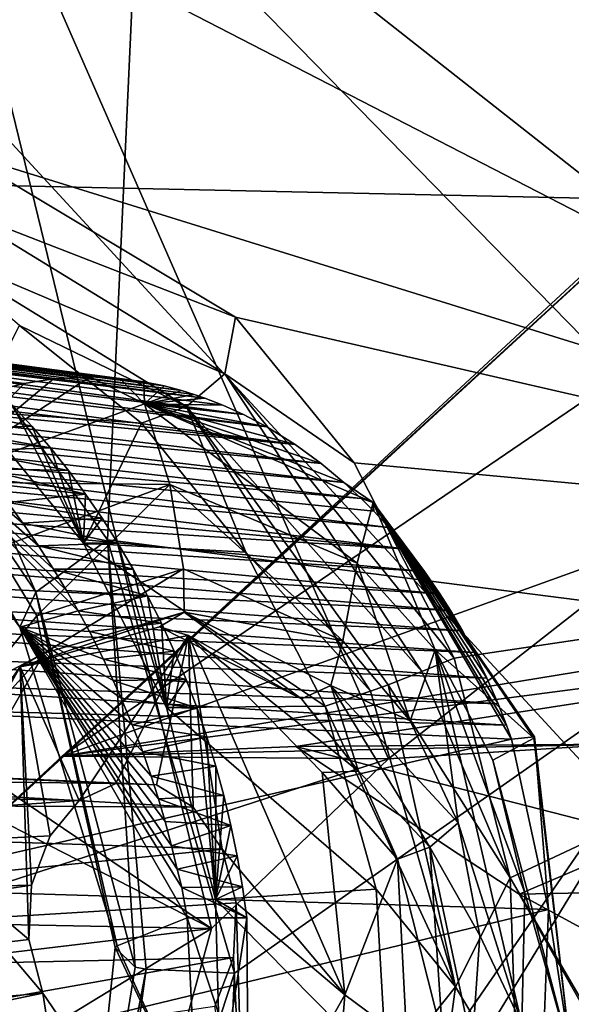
# Model space of a CAD drawing. Header units: metres. Extents: x -150 to 307, y -550 to 84.
# Tile 917 of 1056: x 201.82 to 203.5, y 35.56 to 38.57. Entities that reach past the tile are written whole.
import ezdxf

# ---------------------------------------------------------------- set-up
doc = ezdxf.new("R2010")
doc.units = ezdxf.units.M
doc.layers.add('solid_26006363', color=7, linetype='CONTINUOUS')

msp = doc.modelspace()

# ---------------------------------------------------------------- linework, layer by layer
at = {"layer": 'solid_26006363'}
for points in [[(198.41069, 38.132439, 912.562683), (196.485336, 56.242718, 905.555481), (204.535141, 57.130486, 912.7276)], [(205.239792, 37.984932, 918.647217), (198.41069, 38.132439, 912.562683), (204.535141, 57.130486, 912.7276)], [(200.500763, 39.591072, 916.334229), (204.250427, 35.525394, 920.349731), (206.086868, 47.236534, 919.437012)], [(203.580566, 44.401684, 887.226685), (205.48996, 36.965519, 886.874268), (199.125519, 40.242237, 882.56311)], [(202.369675, 43.1632, 888.930786), (200.289429, 38.689518, 886.089722), (201.328232, 38.037804, 886.763855)], [(202.369675, 43.1632, 888.930786), (201.328232, 38.037804, 886.763855), (202.086533, 36.978336, 887.122498)], [(204.014786, 36.731766, 888.632446), (202.369675, 43.1632, 888.930786), (202.086533, 36.978336, 887.122498)], [(203.008148, 42.996838, 889.406799), (202.369675, 43.1632, 888.930786), (204.014786, 36.731766, 888.632446)], [(203.583405, 43.024372, 889.886536), (203.008148, 42.996838, 889.406799), (204.014786, 36.731766, 888.632446)], [(204.669907, 38.835926, 895.245117), (200.001678, 41.359241, 892.042664), (201.400848, 35.810535, 891.788574)], [(205.48996, 36.965519, 886.874268), (201.635742, 38.162193, 884.042603), (199.125519, 40.242237, 882.56311)], [(199.055054, 38.051868, 888.461548), (201.44046, 39.739399, 890.814453), (202.404587, 35.791042, 890.636292)], [(202.945511, 36.309113, 891.20166), (202.404587, 35.791042, 890.636292), (201.44046, 39.739399, 890.814453)], [(203.994797, 37.130871, 892.265137), (202.945511, 36.309113, 891.20166), (201.44046, 39.739399, 890.814453)], [(203.796753, 37.88662, 892.286072), (203.994797, 37.130871, 892.265137), (201.44046, 39.739399, 890.814453)], [(203.755264, 38.640705, 892.440125), (203.796753, 37.88662, 892.286072), (201.44046, 39.739399, 890.814453)], [(200.500763, 39.591072, 916.334229), (199.6026, 29.737734, 917.342285), (204.250427, 35.525394, 920.349731)], [(204.290695, 38.466549, 894.831909), (204.669907, 38.835926, 895.245117), (201.400848, 35.810535, 891.788574)], [(204.290695, 38.466549, 894.831909), (201.400848, 35.810535, 891.788574), (201.948196, 36.316814, 892.357361)], [(204.191055, 37.843906, 894.591248), (204.290695, 38.466549, 894.831909), (201.948196, 36.316814, 892.357361)], [(201.616623, 37.991512, 884.050415), (201.635742, 38.162193, 884.042603), (202.477798, 37.658089, 884.596375)], [(205.48996, 36.965519, 886.874268), (202.477798, 37.658089, 884.596375), (201.635742, 38.162193, 884.042603)], [(201.605789, 19.081154, 918.411316), (198.41069, 38.132439, 912.562683), (205.239792, 37.984932, 918.647217)], [(200.025452, 37.008564, 888.989685), (199.055054, 38.051868, 888.461548), (202.404587, 35.791042, 890.636292)], [(201.203888, 37.80267, 886.522156), (201.86702, 36.817894, 886.783264), (201.328232, 38.037804, 886.763855)], [(201.86702, 36.817894, 886.783264), (202.086533, 36.978336, 887.122498), (201.328232, 38.037804, 886.763855)], [(201.536621, 37.87109, 884.109741), (201.616623, 37.991512, 884.050415), (202.445175, 37.485115, 884.57959)], [(204.964966, 17.972246, 921.404236), (201.605789, 19.081154, 918.411316), (205.239792, 37.984932, 918.647217)], [(202.445175, 37.485115, 884.57959), (201.616623, 37.991512, 884.050415), (202.477798, 37.658089, 884.596375)], [(201.536621, 37.87109, 884.109741), (202.445175, 37.485115, 884.57959), (202.327576, 37.385216, 884.604309)], [(201.536621, 37.87109, 884.109741), (202.327576, 37.385216, 884.604309), (201.817459, 37.632256, 884.498596)], [(204.409683, 37.203739, 894.615479), (204.191055, 37.843906, 894.591248), (201.948196, 36.316814, 892.357361)], [(201.818542, 36.711132, 886.244141), (201.86702, 36.817894, 886.783264), (201.203888, 37.80267, 886.522156)], [(201.223022, 37.533325, 886.040955), (201.818542, 36.711132, 886.244141), (201.203888, 37.80267, 886.522156)], [(199.277466, 37.758911, 885.315186), (199.364853, 37.778561, 885.389221), (201.831635, 37.455723, 882.652588)], [(199.364853, 37.778561, 885.389221), (199.453674, 37.791271, 885.462769), (201.920868, 37.469769, 882.728149)], [(199.364853, 37.778561, 885.389221), (201.920868, 37.469769, 882.728149), (201.831635, 37.455723, 882.652588)], [(199.453674, 37.791271, 885.462769), (199.543732, 37.797054, 885.535706), (201.920868, 37.469769, 882.728149)], [(199.543732, 37.797054, 885.535706), (202.032196, 37.47543, 882.82019), (201.920868, 37.469769, 882.728149)], [(199.543732, 37.797054, 885.535706), (199.634933, 37.795918, 885.60791), (202.032196, 37.47543, 882.82019)], [(199.634933, 37.795918, 885.60791), (202.123962, 37.470531, 882.894104), (202.032196, 37.47543, 882.82019)], [(199.634933, 37.795918, 885.60791), (199.727051, 37.787815, 885.67926), (202.123962, 37.470531, 882.894104)], [(199.727051, 37.787815, 885.67926), (202.197906, 37.460445, 882.952881), (202.123962, 37.470531, 882.894104)], [(199.727051, 37.787815, 885.67926), (199.819138, 37.772827, 885.748962), (202.197906, 37.460445, 882.952881)], [(199.819138, 37.772827, 885.748962), (202.259552, 37.447853, 883.001221), (202.197906, 37.460445, 882.952881)], [(199.819138, 37.772827, 885.748962), (199.911133, 37.750984, 885.817017), (202.259552, 37.447853, 883.001221)], [(199.277466, 37.758911, 885.315186), (201.831635, 37.455723, 882.652588), (201.749329, 37.434887, 882.581482)], [(199.911133, 37.750984, 885.817017), (202.312256, 37.434052, 883.041931), (202.259552, 37.447853, 883.001221)], [(199.911133, 37.750984, 885.817017), (200.002167, 37.722565, 885.882751), (202.312256, 37.434052, 883.041931)], [(200.002167, 37.722565, 885.882751), (202.383728, 37.410793, 883.096436), (202.350998, 37.422104, 883.071533)], [(200.002167, 37.722565, 885.882751), (200.089859, 37.688709, 885.944641), (202.383728, 37.410793, 883.096436)], [(200.002167, 37.722565, 885.882751), (202.350998, 37.422104, 883.071533), (202.312256, 37.434052, 883.041931)], [(200.089859, 37.688709, 885.944641), (202.501846, 37.360638, 883.184021), (202.439087, 37.389126, 883.137939)], [(200.089859, 37.688709, 885.944641), (200.188095, 37.643028, 886.012085), (202.501846, 37.360638, 883.184021)], [(200.089859, 37.688709, 885.944641), (202.439087, 37.389126, 883.137939), (202.383728, 37.410793, 883.096436)], [(202.445175, 37.485115, 884.57959), (202.477798, 37.658089, 884.596375), (202.840225, 37.212933, 884.782837)], [(205.48996, 36.965519, 886.874268), (202.840225, 37.212933, 884.782837), (202.477798, 37.658089, 884.596375)], [(200.188095, 37.643028, 886.012085), (202.573532, 37.322704, 883.235901), (202.501846, 37.360638, 883.184021)], [(200.188095, 37.643028, 886.012085), (200.280472, 37.592278, 886.073792), (202.573532, 37.322704, 883.235901)], [(202.190552, 37.334755, 884.712585), (201.683807, 37.369774, 885.195007), (201.817459, 37.632256, 884.498596)], [(202.327576, 37.385216, 884.604309), (202.190552, 37.334755, 884.712585), (201.817459, 37.632256, 884.498596)], [(200.280472, 37.592278, 886.073792), (202.660309, 37.268623, 883.297546), (202.573532, 37.322704, 883.235901)], [(200.280472, 37.592278, 886.073792), (200.366257, 37.537987, 886.129395), (202.660309, 37.268623, 883.297546)], [(200.366257, 37.537987, 886.129395), (200.445618, 37.481178, 886.179321), (202.660309, 37.268623, 883.297546)], [(201.996429, 36.761597, 885.77417), (201.818542, 36.711132, 886.244141), (201.223022, 37.533325, 886.040955)], [(201.961014, 36.823524, 885.767456), (201.996429, 36.761597, 885.77417), (201.223022, 37.533325, 886.040955)], [(201.921753, 36.888306, 885.75885), (201.961014, 36.823524, 885.767456), (201.223022, 37.533325, 886.040955)], [(201.875885, 36.959427, 885.747314), (201.921753, 36.888306, 885.75885), (201.223022, 37.533325, 886.040955)], [(201.827881, 37.029163, 885.733887), (201.875885, 36.959427, 885.747314), (201.223022, 37.533325, 886.040955)], [(201.781738, 37.092014, 885.719971), (201.827881, 37.029163, 885.733887), (201.223022, 37.533325, 886.040955)], [(200.445618, 37.481178, 886.179321), (202.739441, 37.210964, 883.352173), (202.660309, 37.268623, 883.297546)], [(200.445618, 37.481178, 886.179321), (200.518173, 37.423306, 886.223633), (202.739441, 37.210964, 883.352173)], [(201.542847, 37.154663, 882.109741), (201.920868, 37.469769, 882.728149), (202.032196, 37.47543, 882.82019)], [(202.199265, 37.393242, 882.686096), (201.542847, 37.154663, 882.109741), (202.032196, 37.47543, 882.82019)], [(201.542847, 37.154663, 882.109741), (201.831635, 37.455723, 882.652588), (201.920868, 37.469769, 882.728149)], [(202.199265, 37.393242, 882.686096), (202.032196, 37.47543, 882.82019), (202.123962, 37.470531, 882.894104)], [(202.199265, 37.393242, 882.686096), (202.123962, 37.470531, 882.894104), (202.197906, 37.460445, 882.952881)], [(202.327576, 37.385216, 884.604309), (202.445175, 37.485115, 884.57959), (203.047409, 36.57539, 884.833374)], [(202.445175, 37.485115, 884.57959), (202.840225, 37.212933, 884.782837), (203.145523, 36.616787, 884.890198)], [(202.445175, 37.485115, 884.57959), (203.145523, 36.616787, 884.890198), (203.047409, 36.57539, 884.833374)], [(201.542847, 37.154663, 882.109741), (201.749329, 37.434887, 882.581482), (201.831635, 37.455723, 882.652588)], [(202.199265, 37.393242, 882.686096), (202.197906, 37.460445, 882.952881), (202.259552, 37.447853, 883.001221)], [(202.199265, 37.393242, 882.686096), (202.259552, 37.447853, 883.001221), (202.312256, 37.434052, 883.041931)], [(200.518173, 37.423306, 886.223633), (202.808823, 37.153137, 883.398926), (202.739441, 37.210964, 883.352173)], [(200.518173, 37.423306, 886.223633), (200.58461, 37.365009, 886.263), (202.808823, 37.153137, 883.398926)], [(202.199265, 37.393242, 882.686096), (202.312256, 37.434052, 883.041931), (202.350998, 37.422104, 883.071533)], [(202.199265, 37.393242, 882.686096), (202.350998, 37.422104, 883.071533), (202.383728, 37.410793, 883.096436)], [(202.199265, 37.393242, 882.686096), (202.383728, 37.410793, 883.096436), (202.439087, 37.389126, 883.137939)], [(201.855072, 37.325256, 885.321716), (201.593216, 37.316177, 885.651733), (201.516129, 37.395271, 885.619141)], [(201.796448, 37.389118, 885.289795), (201.855072, 37.325256, 885.321716), (201.516129, 37.395271, 885.619141)], [(202.199265, 37.393242, 882.686096), (202.276703, 37.14703, 882.555786), (201.542847, 37.154663, 882.109741)], [(201.683807, 37.369774, 885.195007), (202.013153, 36.967289, 885.364746), (201.796448, 37.389118, 885.289795)], [(202.013153, 36.967289, 885.364746), (201.855072, 37.325256, 885.321716), (201.796448, 37.389118, 885.289795)], [(202.327576, 37.385216, 884.604309), (202.508728, 36.939831, 884.858765), (202.190552, 37.334755, 884.712585)], [(202.199265, 37.393242, 882.686096), (202.84964, 36.907059, 882.957397), (202.276703, 37.14703, 882.555786)], [(202.898071, 37.092232, 883.173828), (202.84964, 36.907059, 882.957397), (202.199265, 37.393242, 882.686096)], [(202.199265, 37.393242, 882.686096), (202.739441, 37.210964, 883.352173), (202.808823, 37.153137, 883.398926)], [(202.898071, 37.092232, 883.173828), (202.199265, 37.393242, 882.686096), (202.808823, 37.153137, 883.398926)], [(202.199265, 37.393242, 882.686096), (202.660309, 37.268623, 883.297546), (202.739441, 37.210964, 883.352173)], [(202.199265, 37.393242, 882.686096), (202.573532, 37.322704, 883.235901), (202.660309, 37.268623, 883.297546)], [(202.199265, 37.393242, 882.686096), (202.501846, 37.360638, 883.184021), (202.573532, 37.322704, 883.235901)], [(202.199265, 37.393242, 882.686096), (202.439087, 37.389126, 883.137939), (202.501846, 37.360638, 883.184021)], [(202.327576, 37.385216, 884.604309), (203.047409, 36.57539, 884.833374), (202.943817, 36.535324, 884.822083)], [(202.327576, 37.385216, 884.604309), (202.943817, 36.535324, 884.822083), (202.889725, 36.51564, 884.832703)], [(202.327576, 37.385216, 884.604309), (202.889725, 36.51564, 884.832703), (202.508728, 36.939831, 884.858765)], [(200.58461, 37.365009, 886.263), (202.861877, 37.103912, 883.433838), (202.808823, 37.153137, 883.398926)], [(200.58461, 37.365009, 886.263), (200.657654, 37.294537, 886.304749), (202.861877, 37.103912, 883.433838)], [(202.190552, 37.334755, 884.712585), (202.013153, 36.967289, 885.364746), (201.683807, 37.369774, 885.195007)], [(201.855072, 37.325256, 885.321716), (201.911942, 37.258606, 885.351685), (201.593216, 37.316177, 885.651733)], [(202.013153, 36.967289, 885.364746), (201.911942, 37.258606, 885.351685), (201.855072, 37.325256, 885.321716)], [(202.508728, 36.939831, 884.858765), (202.013153, 36.967289, 885.364746), (202.190552, 37.334755, 884.712585)], [(200.657654, 37.294537, 886.304749), (202.946228, 37.01572, 883.487732), (202.900009, 37.065613, 883.458496)], [(200.657654, 37.294537, 886.304749), (200.723618, 37.224548, 886.341064), (202.946228, 37.01572, 883.487732)], [(200.657654, 37.294537, 886.304749), (202.900009, 37.065613, 883.458496), (202.861877, 37.103912, 883.433838)], [(201.911942, 37.258606, 885.351685), (201.653961, 37.248833, 885.675842), (201.593216, 37.316177, 885.651733)], [(201.911942, 37.258606, 885.351685), (201.966827, 37.189396, 885.379456), (201.653961, 37.248833, 885.675842)], [(202.013153, 36.967289, 885.364746), (201.966827, 37.189396, 885.379456), (201.911942, 37.258606, 885.351685)], [(201.966827, 37.189396, 885.379456), (201.699051, 37.19606, 885.692383), (201.653961, 37.248833, 885.675842)], [(200.723618, 37.224548, 886.341064), (203.002441, 36.949345, 883.522217), (202.946228, 37.01572, 883.487732)], [(200.723618, 37.224548, 886.341064), (200.78334, 37.155354, 886.372559), (203.002441, 36.949345, 883.522217)], [(204.86084, 36.793262, 894.893311), (204.409683, 37.203739, 894.615479), (201.948196, 36.316814, 892.357361)], [(205.48996, 36.965519, 886.874268), (203.145523, 36.616787, 884.890198), (202.840225, 37.212933, 884.782837)], [(202.019501, 37.117859, 885.405029), (201.737259, 37.149231, 885.705566), (201.699051, 37.19606, 885.692383)], [(201.966827, 37.189396, 885.379456), (202.019501, 37.117859, 885.405029), (201.699051, 37.19606, 885.692383)], [(202.013153, 36.967289, 885.364746), (202.019501, 37.117859, 885.405029), (201.966827, 37.189396, 885.379456)], [(200.78334, 37.155354, 886.372559), (200.837265, 37.087486, 886.399841), (203.002441, 36.949345, 883.522217)], [(201.542847, 37.154663, 882.109741), (202.276703, 37.14703, 882.555786), (201.745605, 36.950153, 882.088745)], [(202.019501, 37.117859, 885.405029), (201.781738, 37.092014, 885.719971), (201.737259, 37.149231, 885.705566)], [(201.745605, 36.950153, 882.088745), (202.276703, 37.14703, 882.555786), (201.870087, 36.745609, 882.140747)], [(202.276703, 37.14703, 882.555786), (202.318497, 36.889446, 882.529907), (201.870087, 36.745609, 882.140747)], [(202.276703, 37.14703, 882.555786), (202.805115, 36.669437, 882.867493), (202.318497, 36.889446, 882.529907)], [(202.276703, 37.14703, 882.555786), (202.84964, 36.907059, 882.957397), (202.805115, 36.669437, 882.867493)], [(202.898071, 37.092232, 883.173828), (202.808823, 37.153137, 883.398926), (202.861877, 37.103912, 883.433838)], [(202.019501, 37.117859, 885.405029), (202.069733, 37.044231, 885.428101), (201.781738, 37.092014, 885.719971)], [(202.013153, 36.967289, 885.364746), (202.069733, 37.044231, 885.428101), (202.019501, 37.117859, 885.405029)], [(203.994797, 37.130871, 892.265137), (203.652069, 36.353905, 891.794861), (202.945511, 36.309113, 891.20166)], [(200.837265, 37.087486, 886.399841), (203.054916, 36.880875, 883.553223), (203.002441, 36.949345, 883.522217)], [(200.837265, 37.087486, 886.399841), (200.885925, 37.021263, 886.423218), (203.054916, 36.880875, 883.553223)], [(202.069733, 37.044231, 885.428101), (201.827881, 37.029163, 885.733887), (201.781738, 37.092014, 885.719971)], [(202.898071, 37.092232, 883.173828), (203.087875, 36.642006, 883.087158), (202.84964, 36.907059, 882.957397)], [(202.898071, 37.092232, 883.173828), (202.861877, 37.103912, 883.433838), (202.900009, 37.065613, 883.458496)], [(203.389343, 36.372723, 883.402466), (203.087875, 36.642006, 883.087158), (202.898071, 37.092232, 883.173828)], [(202.898071, 37.092232, 883.173828), (203.306183, 36.411617, 883.677246), (203.321426, 36.368866, 883.683044)], [(203.391754, 36.376667, 883.441101), (202.898071, 37.092232, 883.173828), (203.321426, 36.368866, 883.683044)], [(202.898071, 37.092232, 883.173828), (203.279861, 36.477467, 883.667603), (203.306183, 36.411617, 883.677246)], [(202.898071, 37.092232, 883.173828), (203.24527, 36.555611, 883.65332), (203.279861, 36.477467, 883.667603)], [(202.898071, 37.092232, 883.173828), (203.20723, 36.633675, 883.635071), (203.24527, 36.555611, 883.65332)], [(202.898071, 37.092232, 883.173828), (203.171295, 36.699936, 883.617249), (203.20723, 36.633675, 883.635071)], [(202.898071, 37.092232, 883.173828), (203.134781, 36.761761, 883.597961), (203.171295, 36.699936, 883.617249)], [(202.898071, 37.092232, 883.173828), (203.101868, 36.813335, 883.579834), (203.134781, 36.761761, 883.597961)], [(202.898071, 37.092232, 883.173828), (203.054916, 36.880875, 883.553223), (203.101868, 36.813335, 883.579834)], [(202.898071, 37.092232, 883.173828), (203.002441, 36.949345, 883.522217), (203.054916, 36.880875, 883.553223)], [(202.898071, 37.092232, 883.173828), (202.946228, 37.01572, 883.487732), (203.002441, 36.949345, 883.522217)], [(202.898071, 37.092232, 883.173828), (202.900009, 37.065613, 883.458496), (202.946228, 37.01572, 883.487732)], [(203.391754, 36.376667, 883.441101), (203.389343, 36.372723, 883.402466), (202.898071, 37.092232, 883.173828)], [(200.885925, 37.021263, 886.423218), (203.101868, 36.813335, 883.579834), (203.054916, 36.880875, 883.553223)], [(200.885925, 37.021263, 886.423218), (200.940247, 36.940964, 886.447937), (203.101868, 36.813335, 883.579834)], [(202.069733, 37.044231, 885.428101), (202.117905, 36.967968, 885.448975), (201.827881, 37.029163, 885.733887)], [(202.117905, 36.967968, 885.448975), (201.875885, 36.959427, 885.747314), (201.827881, 37.029163, 885.733887)], [(202.013153, 36.967289, 885.364746), (202.117905, 36.967968, 885.448975), (202.069733, 37.044231, 885.428101)], [(200.509949, 35.565178, 889.043152), (200.025452, 37.008564, 888.989685), (202.404587, 35.791042, 890.636292)], [(201.86702, 36.817894, 886.783264), (202.170593, 35.673244, 886.716431), (202.086533, 36.978336, 887.122498)], [(202.117905, 36.967968, 885.448975), (202.164368, 36.888699, 885.467896), (201.875885, 36.959427, 885.747314)], [(202.164368, 36.888699, 885.467896), (201.921753, 36.888306, 885.75885), (201.875885, 36.959427, 885.747314)], [(202.013153, 36.967289, 885.364746), (202.266846, 36.466259, 885.452515), (202.117905, 36.967968, 885.448975)], [(202.751114, 36.470196, 884.926758), (202.266846, 36.466259, 885.452515), (202.013153, 36.967289, 885.364746)], [(202.508728, 36.939831, 884.858765), (202.751114, 36.470196, 884.926758), (202.013153, 36.967289, 885.364746)], [(204.014786, 36.731766, 888.632446), (202.086533, 36.978336, 887.122498), (202.474365, 35.654377, 887.130005)], [(202.204498, 35.667168, 886.792664), (202.474365, 35.654377, 887.130005), (202.086533, 36.978336, 887.122498)], [(202.170593, 35.673244, 886.716431), (202.204498, 35.667168, 886.792664), (202.086533, 36.978336, 887.122498)], [(202.266846, 36.466259, 885.452515), (202.164368, 36.888699, 885.467896), (202.117905, 36.967968, 885.448975)], [(205.48996, 36.965519, 886.874268), (203.316681, 35.94556, 884.875), (203.145523, 36.616787, 884.890198)], [(205.48996, 36.965519, 886.874268), (207.044037, 29.563198, 886.587402), (203.316681, 35.94556, 884.875)], [(200.940247, 36.940964, 886.447937), (203.134781, 36.761761, 883.597961), (203.101868, 36.813335, 883.579834)], [(200.940247, 36.940964, 886.447937), (200.98819, 36.863884, 886.468384), (203.134781, 36.761761, 883.597961)], [(201.691666, 36.527313, 881.949707), (201.745605, 36.950153, 882.088745), (201.870087, 36.745609, 882.140747)], [(202.508728, 36.939831, 884.858765), (202.889725, 36.51564, 884.832703), (202.751114, 36.470196, 884.926758)], [(202.84964, 36.907059, 882.957397), (203.010925, 36.42503, 882.976318), (202.805115, 36.669437, 882.867493)], [(202.84964, 36.907059, 882.957397), (203.087875, 36.642006, 883.087158), (203.010925, 36.42503, 882.976318)], [(201.892502, 36.631832, 882.213745), (201.870087, 36.745609, 882.140747), (202.318497, 36.889446, 882.529907)], [(202.320343, 36.757412, 882.580811), (201.892502, 36.631832, 882.213745), (202.318497, 36.889446, 882.529907)], [(202.164368, 36.888699, 885.467896), (202.208817, 36.8069, 885.484558), (201.921753, 36.888306, 885.75885)], [(202.208817, 36.8069, 885.484558), (201.961014, 36.823524, 885.767456), (201.921753, 36.888306, 885.75885)], [(202.266846, 36.466259, 885.452515), (202.208817, 36.8069, 885.484558), (202.164368, 36.888699, 885.467896)], [(202.320343, 36.757412, 882.580811), (202.318497, 36.889446, 882.529907), (202.805115, 36.669437, 882.867493)], [(200.98819, 36.863884, 886.468384), (203.171295, 36.699936, 883.617249), (203.134781, 36.761761, 883.597961)], [(200.98819, 36.863884, 886.468384), (201.030701, 36.789963, 886.485229), (203.171295, 36.699936, 883.617249)], [(201.818542, 36.711132, 886.244141), (202.116043, 35.738438, 886.173767), (201.86702, 36.817894, 886.783264)], [(202.109802, 35.732567, 886.212708), (202.170593, 35.673244, 886.716431), (201.86702, 36.817894, 886.783264)], [(202.116043, 35.738438, 886.173767), (202.109802, 35.732567, 886.212708), (201.86702, 36.817894, 886.783264)], [(202.208817, 36.8069, 885.484558), (201.996429, 36.761597, 885.77417), (201.961014, 36.823524, 885.767456)], [(202.208817, 36.8069, 885.484558), (202.250916, 36.723057, 885.498962), (201.996429, 36.761597, 885.77417)], [(202.266846, 36.466259, 885.452515), (202.250916, 36.723057, 885.498962), (202.208817, 36.8069, 885.484558)], [(201.030701, 36.789963, 886.485229), (203.20723, 36.633675, 883.635071), (203.171295, 36.699936, 883.617249)], [(201.030701, 36.789963, 886.485229), (201.068283, 36.719658, 886.49884), (203.20723, 36.633675, 883.635071)], [(205.379913, 36.765072, 895.323181), (204.86084, 36.793262, 894.893311), (201.948196, 36.316814, 892.357361)], [(201.996429, 36.761597, 885.77417), (202.031052, 36.697582, 885.779419), (201.818542, 36.711132, 886.244141)], [(202.320343, 36.757412, 882.580811), (202.244858, 36.711857, 882.657471), (201.819443, 36.590462, 882.324646)], [(202.320343, 36.757412, 882.580811), (201.819443, 36.590462, 882.324646), (201.892502, 36.631832, 882.213745)], [(205.379913, 36.765072, 895.323181), (201.948196, 36.316814, 892.357361), (202.66243, 36.346554, 892.953308)], [(202.250916, 36.723057, 885.498962), (202.031052, 36.697582, 885.779419), (201.996429, 36.761597, 885.77417)], [(202.320343, 36.757412, 882.580811), (202.678818, 36.49271, 882.940247), (202.244858, 36.711857, 882.657471)], [(202.768951, 36.532684, 882.875549), (202.678818, 36.49271, 882.940247), (202.320343, 36.757412, 882.580811)], [(202.768951, 36.532684, 882.875549), (202.320343, 36.757412, 882.580811), (202.805115, 36.669437, 882.867493)], [(205.379913, 36.765072, 895.323181), (202.66243, 36.346554, 892.953308), (203.344193, 35.895588, 893.411316)], [(205.379913, 36.765072, 895.323181), (203.344193, 35.895588, 893.411316), (203.798141, 35.098415, 893.601929)], [(201.068283, 36.719658, 886.49884), (203.24527, 36.555611, 883.65332), (203.20723, 36.633675, 883.635071)], [(201.068283, 36.719658, 886.49884), (201.111511, 36.629864, 886.512817), (203.24527, 36.555611, 883.65332)], [(201.691666, 36.527313, 881.949707), (201.870087, 36.745609, 882.140747), (201.892502, 36.631832, 882.213745)], [(204.014786, 36.731766, 888.632446), (202.419708, 34.416676, 886.809814), (201.928268, 33.323074, 886.178223)], [(204.159637, 30.51371, 887.412476), (204.014786, 36.731766, 888.632446), (201.928268, 33.323074, 886.178223)], [(202.250916, 36.723057, 885.498962), (202.29039, 36.63765, 885.510925), (202.031052, 36.697582, 885.779419)], [(202.266846, 36.466259, 885.452515), (202.29039, 36.63765, 885.510925), (202.250916, 36.723057, 885.498962)], [(204.014786, 36.731766, 888.632446), (202.474365, 35.654377, 887.130005), (202.419708, 34.416676, 886.809814)], [(202.329819, 35.823586, 885.718811), (202.116043, 35.738438, 886.173767), (201.818542, 36.711132, 886.244141)], [(202.313324, 35.916496, 885.734497), (202.329819, 35.823586, 885.718811), (201.818542, 36.711132, 886.244141)], [(202.299744, 35.972668, 885.745239), (202.313324, 35.916496, 885.734497), (201.818542, 36.711132, 886.244141)], [(202.282257, 36.043503, 885.755981), (202.299744, 35.972668, 885.745239), (201.818542, 36.711132, 886.244141)], [(202.262802, 36.11747, 885.764771), (202.282257, 36.043503, 885.755981), (201.818542, 36.711132, 886.244141)], [(202.242615, 36.186874, 885.771729), (202.262802, 36.11747, 885.764771), (201.818542, 36.711132, 886.244141)], [(202.220276, 36.256062, 885.777649), (202.242615, 36.186874, 885.771729), (201.818542, 36.711132, 886.244141)], [(202.193924, 36.330818, 885.78241), (202.220276, 36.256062, 885.777649), (201.818542, 36.711132, 886.244141)], [(202.162247, 36.413452, 885.785583), (202.193924, 36.330818, 885.78241), (201.818542, 36.711132, 886.244141)], [(202.128433, 36.494492, 885.786499), (202.162247, 36.413452, 885.785583), (201.818542, 36.711132, 886.244141)], [(202.104187, 36.548824, 885.78595), (202.128433, 36.494492, 885.786499), (201.818542, 36.711132, 886.244141)], [(202.073792, 36.613186, 885.784058), (202.104187, 36.548824, 885.78595), (201.818542, 36.711132, 886.244141)], [(202.031052, 36.697582, 885.779419), (202.073792, 36.613186, 885.784058), (201.818542, 36.711132, 886.244141)], [(202.244858, 36.711857, 882.657471), (202.334137, 36.685352, 882.783203), (201.819443, 36.590462, 882.324646)], [(202.29039, 36.63765, 885.510925), (202.073792, 36.613186, 885.784058), (202.031052, 36.697582, 885.779419)], [(202.244858, 36.711857, 882.657471), (202.678818, 36.49271, 882.940247), (202.334137, 36.685352, 882.783203)], [(201.819443, 36.590462, 882.324646), (202.334137, 36.685352, 882.783203), (201.999786, 36.182186, 882.485291)], [(202.334137, 36.685352, 882.783203), (202.112122, 36.233894, 882.585388), (201.999786, 36.182186, 882.485291)], [(202.334137, 36.685352, 882.783203), (202.235703, 36.229874, 882.695496), (202.112122, 36.233894, 882.585388)], [(202.334137, 36.685352, 882.783203), (202.348679, 36.161636, 882.796143), (202.235703, 36.229874, 882.695496)], [(202.334137, 36.685352, 882.783203), (202.436523, 36.0331, 882.874451), (202.348679, 36.161636, 882.796143)], [(202.334137, 36.685352, 882.783203), (202.811844, 35.588078, 883.208862), (202.436523, 36.0331, 882.874451)], [(202.334137, 36.685352, 882.783203), (202.742554, 36.267422, 883.147095), (202.811844, 35.588078, 883.208862)], [(202.853745, 36.271564, 883.019165), (202.742554, 36.267422, 883.147095), (202.334137, 36.685352, 882.783203)], [(202.678818, 36.49271, 882.940247), (202.853745, 36.271564, 883.019165), (202.334137, 36.685352, 882.783203)], [(202.768951, 36.532684, 882.875549), (202.805115, 36.669437, 882.867493), (203.010925, 36.42503, 882.976318)], [(201.111511, 36.629864, 886.512817), (203.279861, 36.477467, 883.667603), (203.24527, 36.555611, 883.65332)], [(201.111511, 36.629864, 886.512817), (201.148468, 36.546032, 886.522644), (203.279861, 36.477467, 883.667603)], [(201.645401, 36.202736, 881.911926), (201.691666, 36.527313, 881.949707), (201.892502, 36.631832, 882.213745)], [(201.683517, 36.402584, 882.140869), (201.645401, 36.202736, 881.911926), (201.892502, 36.631832, 882.213745)], [(201.683517, 36.402584, 882.140869), (201.892502, 36.631832, 882.213745), (201.819443, 36.590462, 882.324646)], [(202.29039, 36.63765, 885.510925), (202.326889, 36.551151, 885.520325), (202.073792, 36.613186, 885.784058)], [(202.266846, 36.466259, 885.452515), (202.326889, 36.551151, 885.520325), (202.29039, 36.63765, 885.510925)], [(203.087875, 36.642006, 883.087158), (203.157669, 36.113964, 883.023499), (203.010925, 36.42503, 882.976318)], [(203.352478, 35.499073, 883.042297), (203.157669, 36.113964, 883.023499), (203.087875, 36.642006, 883.087158)], [(203.361603, 35.899746, 883.138672), (203.087875, 36.642006, 883.087158), (203.263962, 36.305454, 883.151672)], [(203.389343, 36.372723, 883.402466), (203.263962, 36.305454, 883.151672), (203.087875, 36.642006, 883.087158)], [(203.361603, 35.899746, 883.138672), (203.352478, 35.499073, 883.042297), (203.087875, 36.642006, 883.087158)], [(202.326889, 36.551151, 885.520325), (202.104187, 36.548824, 885.78595), (202.073792, 36.613186, 885.784058)], [(203.047409, 36.57539, 884.833374), (203.145523, 36.616787, 884.890198), (203.316681, 35.94556, 884.875)], [(201.510941, 36.039158, 882.049744), (201.819443, 36.590462, 882.324646), (201.845734, 35.757023, 882.348083)], [(201.683517, 36.402584, 882.140869), (201.819443, 36.590462, 882.324646), (201.510941, 36.039158, 882.049744)], [(201.819443, 36.590462, 882.324646), (201.999786, 36.182186, 882.485291), (201.911057, 36.073887, 882.40625)], [(201.819443, 36.590462, 882.324646), (201.911057, 36.073887, 882.40625), (201.853973, 35.92379, 882.355408)], [(201.819443, 36.590462, 882.324646), (201.853973, 35.92379, 882.355408), (201.845734, 35.757023, 882.348083)], [(202.943817, 36.535324, 884.822083), (203.047409, 36.57539, 884.833374), (203.316681, 35.94556, 884.875)], [(201.148468, 36.546032, 886.522644), (203.306183, 36.411617, 883.677246), (203.279861, 36.477467, 883.667603)], [(201.148468, 36.546032, 886.522644), (201.179489, 36.46785, 886.529724), (203.306183, 36.411617, 883.677246)], [(202.326889, 36.551151, 885.520325), (202.360153, 36.46405, 885.526978), (202.104187, 36.548824, 885.78595)], [(202.360153, 36.46405, 885.526978), (202.128433, 36.494492, 885.786499), (202.104187, 36.548824, 885.78595)], [(202.266846, 36.466259, 885.452515), (202.360153, 36.46405, 885.526978), (202.326889, 36.551151, 885.520325)], [(202.889725, 36.51564, 884.832703), (202.943817, 36.535324, 884.822083), (203.149506, 35.612465, 884.758362)], [(203.149506, 35.612465, 884.758362), (202.943817, 36.535324, 884.822083), (203.316681, 35.94556, 884.875)], [(202.768951, 36.532684, 882.875549), (202.853745, 36.271564, 883.019165), (202.678818, 36.49271, 882.940247)], [(202.889725, 36.51564, 884.832703), (203.149506, 35.612465, 884.758362), (202.751114, 36.470196, 884.926758)], [(203.071442, 36.039806, 882.990417), (202.853745, 36.271564, 883.019165), (202.768951, 36.532684, 882.875549)], [(202.768951, 36.532684, 882.875549), (203.010925, 36.42503, 882.976318), (203.157669, 36.113964, 883.023499)], [(203.071442, 36.039806, 882.990417), (202.768951, 36.532684, 882.875549), (203.157669, 36.113964, 883.023499)], [(202.360153, 36.46405, 885.526978), (202.162247, 36.413452, 885.785583), (202.128433, 36.494492, 885.786499)], [(202.112122, 36.233894, 882.585388), (197.305832, 36.447598, 888.633179), (196.81134, 36.29821, 888.205566)], [(202.348679, 36.161636, 882.796143), (197.821152, 36.186584, 888.982544), (197.305832, 36.447598, 888.633179)], [(202.235703, 36.229874, 882.695496), (202.348679, 36.161636, 882.796143), (197.305832, 36.447598, 888.633179)], [(202.112122, 36.233894, 882.585388), (202.235703, 36.229874, 882.695496), (197.305832, 36.447598, 888.633179)], [(201.179489, 36.46785, 886.529724), (203.321426, 36.368866, 883.683044), (203.306183, 36.411617, 883.677246)], [(201.322647, 35.91317, 886.517212), (203.321426, 36.368866, 883.683044), (201.179489, 36.46785, 886.529724)], [(202.360153, 36.46405, 885.526978), (202.390274, 36.376194, 885.531006), (202.162247, 36.413452, 885.785583)], [(202.751114, 36.470196, 884.926758), (202.907944, 35.910652, 884.905762), (202.266846, 36.466259, 885.452515)], [(202.266846, 36.466259, 885.452515), (202.416611, 35.879719, 885.439026), (202.360153, 36.46405, 885.526978)], [(202.907944, 35.910652, 884.905762), (202.416611, 35.879719, 885.439026), (202.266846, 36.466259, 885.452515)], [(202.416611, 35.879719, 885.439026), (202.390274, 36.376194, 885.531006), (202.360153, 36.46405, 885.526978)], [(203.149506, 35.612465, 884.758362), (202.907944, 35.910652, 884.905762), (202.751114, 36.470196, 884.926758)], [(202.390274, 36.376194, 885.531006), (202.193924, 36.330818, 885.78241), (202.162247, 36.413452, 885.785583)], [(203.434631, 35.848782, 883.686829), (203.321426, 36.368866, 883.683044), (201.322647, 35.91317, 886.517212)], [(202.390274, 36.376194, 885.531006), (202.417572, 36.287117, 885.532532), (202.193924, 36.330818, 885.78241)], [(202.416611, 35.879719, 885.439026), (202.417572, 36.287117, 885.532532), (202.390274, 36.376194, 885.531006)], [(203.502991, 35.398357, 883.30957), (203.263962, 36.305454, 883.151672), (203.389343, 36.372723, 883.402466)], [(203.434631, 35.848782, 883.686829), (203.391754, 36.376667, 883.441101), (203.321426, 36.368866, 883.683044)], [(203.502991, 35.398357, 883.30957), (203.389343, 36.372723, 883.402466), (203.391754, 36.376667, 883.441101)], [(203.502991, 35.398357, 883.30957), (203.391754, 36.376667, 883.441101), (203.434631, 35.848782, 883.686829)], [(201.948196, 36.316814, 892.357361), (202.945511, 36.309113, 891.20166), (203.652069, 36.353905, 891.794861)], [(202.66243, 36.346554, 892.953308), (201.948196, 36.316814, 892.357361), (203.652069, 36.353905, 891.794861)], [(202.417572, 36.287117, 885.532532), (202.220276, 36.256062, 885.777649), (202.193924, 36.330818, 885.78241)], [(202.66243, 36.346554, 892.953308), (203.652069, 36.353905, 891.794861), (204.340164, 35.915821, 892.261902)], [(203.344193, 35.895588, 893.411316), (202.66243, 36.346554, 892.953308), (204.340164, 35.915821, 892.261902)], [(201.999786, 36.182186, 882.485291), (196.81134, 36.29821, 888.205566), (196.523224, 35.796444, 887.860962)], [(202.112122, 36.233894, 882.585388), (196.81134, 36.29821, 888.205566), (201.999786, 36.182186, 882.485291)], [(201.948196, 36.316814, 892.357361), (201.400848, 35.810535, 891.788574), (202.945511, 36.309113, 891.20166)], [(201.400848, 35.810535, 891.788574), (202.404587, 35.791042, 890.636292), (202.945511, 36.309113, 891.20166)], [(203.502991, 35.398357, 883.30957), (203.361603, 35.899746, 883.138672), (203.263962, 36.305454, 883.151672)], [(202.417572, 36.287117, 885.532532), (202.442062, 36.196823, 885.531616), (202.220276, 36.256062, 885.777649)], [(202.416611, 35.879719, 885.439026), (202.442062, 36.196823, 885.531616), (202.417572, 36.287117, 885.532532)], [(202.853745, 36.271564, 883.019165), (202.972824, 36.002293, 883.042664), (202.742554, 36.267422, 883.147095)], [(202.972824, 36.002293, 883.042664), (202.811844, 35.588078, 883.208862), (202.742554, 36.267422, 883.147095)], [(203.071442, 36.039806, 882.990417), (202.972824, 36.002293, 883.042664), (202.853745, 36.271564, 883.019165)], [(202.442062, 36.196823, 885.531616), (202.242615, 36.186874, 885.771729), (202.220276, 36.256062, 885.777649)], [(201.911057, 36.073887, 882.40625), (201.999786, 36.182186, 882.485291), (196.523224, 35.796444, 887.860962)], [(202.436523, 36.0331, 882.874451), (198.159286, 35.606319, 889.118225), (197.821152, 36.186584, 888.982544)], [(202.348679, 36.161636, 882.796143), (202.436523, 36.0331, 882.874451), (197.821152, 36.186584, 888.982544)], [(202.442062, 36.196823, 885.531616), (202.463745, 36.10532, 885.528198), (202.242615, 36.186874, 885.771729)], [(202.463745, 36.10532, 885.528198), (202.262802, 36.11747, 885.764771), (202.242615, 36.186874, 885.771729)], [(202.416611, 35.879719, 885.439026), (202.463745, 36.10532, 885.528198), (202.442062, 36.196823, 885.531616)], [(202.463745, 36.10532, 885.528198), (202.282257, 36.043503, 885.755981), (202.262802, 36.11747, 885.764771)], [(202.463745, 36.10532, 885.528198), (202.482651, 36.012611, 885.522278), (202.282257, 36.043503, 885.755981)], [(202.416611, 35.879719, 885.439026), (202.482651, 36.012611, 885.522278), (202.463745, 36.10532, 885.528198)], [(203.071442, 36.039806, 882.990417), (203.157669, 36.113964, 883.023499), (203.224701, 35.769669, 883.000061)], [(203.352478, 35.499073, 883.042297), (203.224701, 35.769669, 883.000061), (203.157669, 36.113964, 883.023499)], [(201.853973, 35.92379, 882.355408), (201.911057, 36.073887, 882.40625), (196.523224, 35.796444, 887.860962)], [(202.436523, 36.0331, 882.874451), (202.479691, 35.869411, 882.912903), (198.159286, 35.606319, 889.118225)], [(201.510941, 36.039158, 882.049744), (201.845734, 35.757023, 882.348083), (201.888901, 35.593338, 882.386536)], [(201.990128, 34.945362, 882.476685), (201.510941, 36.039158, 882.049744), (201.888901, 35.593338, 882.386536)], [(201.990128, 34.945362, 882.476685), (201.581528, 35.361839, 882.112671), (201.510941, 36.039158, 882.049744)], [(202.482651, 36.012611, 885.522278), (202.299744, 35.972668, 885.745239), (202.282257, 36.043503, 885.755981)], [(202.811844, 35.588078, 883.208862), (202.479691, 35.869411, 882.912903), (202.436523, 36.0331, 882.874451)], [(203.111267, 35.455315, 882.879272), (202.972824, 36.002293, 883.042664), (203.071442, 36.039806, 882.990417)], [(203.071442, 36.039806, 882.990417), (203.224701, 35.769669, 883.000061), (203.2005, 35.431416, 882.905762)], [(203.111267, 35.455315, 882.879272), (203.071442, 36.039806, 882.990417), (203.2005, 35.431416, 882.905762)], [(202.482651, 36.012611, 885.522278), (202.498749, 35.918705, 885.513916), (202.299744, 35.972668, 885.745239)], [(202.416611, 35.879719, 885.439026), (202.498749, 35.918705, 885.513916), (202.482651, 36.012611, 885.522278)], [(202.972824, 36.002293, 883.042664), (203.001236, 35.447727, 882.922119), (202.811844, 35.588078, 883.208862)], [(203.111267, 35.455315, 882.879272), (203.001236, 35.447727, 882.922119), (202.972824, 36.002293, 883.042664)], [(202.498749, 35.918705, 885.513916), (202.313324, 35.916496, 885.734497), (202.299744, 35.972668, 885.745239)], [(203.149506, 35.612465, 884.758362), (203.316681, 35.94556, 884.875), (203.337952, 35.296898, 884.746948)], [(207.044037, 29.563198, 886.587402), (203.337952, 35.296898, 884.746948), (203.316681, 35.94556, 884.875)], [(201.853973, 35.92379, 882.355408), (196.523224, 35.796444, 887.860962), (196.553802, 35.125587, 887.732056)], [(201.845734, 35.757023, 882.348083), (201.853973, 35.92379, 882.355408), (196.553802, 35.125587, 887.732056)], [(203.434631, 35.848782, 883.686829), (201.322647, 35.91317, 886.517212), (201.336975, 35.345497, 886.400269)], [(202.498749, 35.918705, 885.513916), (202.512085, 35.823601, 885.503113), (202.313324, 35.916496, 885.734497)], [(202.512085, 35.823601, 885.503113), (202.329819, 35.823586, 885.718811), (202.313324, 35.916496, 885.734497)], [(202.416611, 35.879719, 885.439026), (202.512085, 35.823601, 885.503113), (202.498749, 35.918705, 885.513916)], [(202.907944, 35.910652, 884.905762), (202.940384, 35.349174, 884.788391), (202.416611, 35.879719, 885.439026)], [(203.149506, 35.612465, 884.758362), (202.940384, 35.349174, 884.788391), (202.907944, 35.910652, 884.905762)], [(203.344193, 35.895588, 893.411316), (204.340164, 35.915821, 892.261902), (204.811966, 35.098415, 892.46405)], [(202.416611, 35.879719, 885.439026), (202.43222, 35.303844, 885.322327), (202.512085, 35.823601, 885.503113)], [(202.940384, 35.349174, 884.788391), (202.43222, 35.303844, 885.322327), (202.416611, 35.879719, 885.439026)], [(203.798141, 35.098415, 893.601929), (203.344193, 35.895588, 893.411316), (204.811966, 35.098415, 892.46405)], [(203.502991, 35.398357, 883.30957), (203.352478, 35.499073, 883.042297), (203.361603, 35.899746, 883.138672)], [(202.479691, 35.869411, 882.912903), (202.471451, 35.702644, 882.905579), (198.159286, 35.606319, 889.118225)], [(203.414078, 35.319672, 883.5802), (203.434631, 35.848782, 883.686829), (201.336975, 35.345497, 886.400269)], [(202.503769, 35.04081, 882.934326), (202.471451, 35.702644, 882.905579), (202.479691, 35.869411, 882.912903)], [(202.811844, 35.588078, 883.208862), (202.503769, 35.04081, 882.934326), (202.479691, 35.869411, 882.912903)], [(203.502991, 35.398357, 883.30957), (203.434631, 35.848782, 883.686829), (203.414078, 35.319672, 883.5802)], [(202.361511, 35.200481, 885.54303), (202.116043, 35.738438, 886.173767), (202.329819, 35.823586, 885.718811)], [(202.516724, 35.255497, 885.379456), (202.329819, 35.823586, 885.718811), (202.512085, 35.823601, 885.503113)], [(202.516724, 35.255497, 885.379456), (202.361511, 35.200481, 885.54303), (202.329819, 35.823586, 885.718811)], [(202.43222, 35.303844, 885.322327), (202.516724, 35.255497, 885.379456), (202.512085, 35.823601, 885.503113)], [(200.509949, 35.565178, 889.043152), (202.404587, 35.791042, 890.636292), (202.197601, 35.039894, 890.294312)], [(201.400848, 35.810535, 891.788574), (201.184006, 35.046463, 891.434265), (202.404587, 35.791042, 890.636292)], [(201.184006, 35.046463, 891.434265), (202.197601, 35.039894, 890.294312), (202.404587, 35.791042, 890.636292)], [(201.888901, 35.593338, 882.386536), (201.845734, 35.757023, 882.348083), (196.553802, 35.125587, 887.732056)], [(203.352478, 35.499073, 883.042297), (203.2005, 35.431416, 882.905762), (203.224701, 35.769669, 883.000061)], [(201.983643, 34.514397, 885.742798), (202.170593, 35.673244, 886.716431), (202.109802, 35.732567, 886.212708)], [(202.361511, 35.200481, 885.54303), (201.983643, 34.514397, 885.742798), (202.109802, 35.732567, 886.212708)], [(202.361511, 35.200481, 885.54303), (202.109802, 35.732567, 886.212708), (202.116043, 35.738438, 886.173767)], [(202.471451, 35.702644, 882.905579), (198.182953, 34.941418, 888.985535), (198.159286, 35.606319, 889.118225)], [(202.471451, 35.702644, 882.905579), (202.414368, 35.552551, 882.854675), (198.182953, 34.941418, 888.985535)], [(202.503769, 35.04081, 882.934326), (202.414368, 35.552551, 882.854675), (202.471451, 35.702644, 882.905579)], [(201.983643, 34.514397, 885.742798), (202.204498, 35.667168, 886.792664), (202.170593, 35.673244, 886.716431)], [(201.983643, 34.514397, 885.742798), (202.005707, 34.227661, 886.265686), (202.204498, 35.667168, 886.792664)], [(202.005707, 34.227661, 886.265686), (202.474365, 35.654377, 887.130005), (202.204498, 35.667168, 886.792664)], [(202.005707, 34.227661, 886.265686), (202.419708, 34.416676, 886.809814), (202.474365, 35.654377, 887.130005)], [(201.66922, 35.629269, 881.788269), (201.958817, 35.120884, 881.892212), (201.636902, 35.553772, 881.688843)], [(201.645386, 35.58865, 881.899841), (201.958817, 35.120884, 881.892212), (201.66922, 35.629269, 881.788269)], [(203.028625, 34.71838, 884.448608), (202.940384, 35.349174, 884.788391), (203.149506, 35.612465, 884.758362)], [(203.028625, 34.71838, 884.448608), (203.149506, 35.612465, 884.758362), (203.337952, 35.296898, 884.746948)], [(201.888901, 35.593338, 882.386536), (196.553802, 35.125587, 887.732056), (196.891418, 34.556011, 887.87146)], [(201.976746, 35.464802, 882.464783), (201.888901, 35.593338, 882.386536), (196.891418, 34.556011, 887.87146)], [(201.645386, 35.58865, 881.899841), (201.581528, 35.361839, 882.112671), (201.947327, 35.118019, 882.015137)], [(201.645386, 35.58865, 881.899841), (201.947327, 35.118019, 882.015137), (201.958817, 35.120884, 881.892212)], [(201.990128, 34.945362, 882.476685), (201.888901, 35.593338, 882.386536), (201.976746, 35.464802, 882.464783)], [(202.768936, 35.04081, 882.636719), (202.503769, 35.04081, 882.934326), (202.811844, 35.588078, 883.208862)], [(203.001236, 35.447727, 882.922119), (202.768936, 35.04081, 882.636719), (202.811844, 35.588078, 883.208862)], [(200.37384, 34.113071, 888.607361), (200.509949, 35.565178, 889.043152), (202.197601, 35.039894, 890.294312)]]:
    msp.add_3dface(points, dxfattribs=at)

doc.saveas('drawing.dxf')
